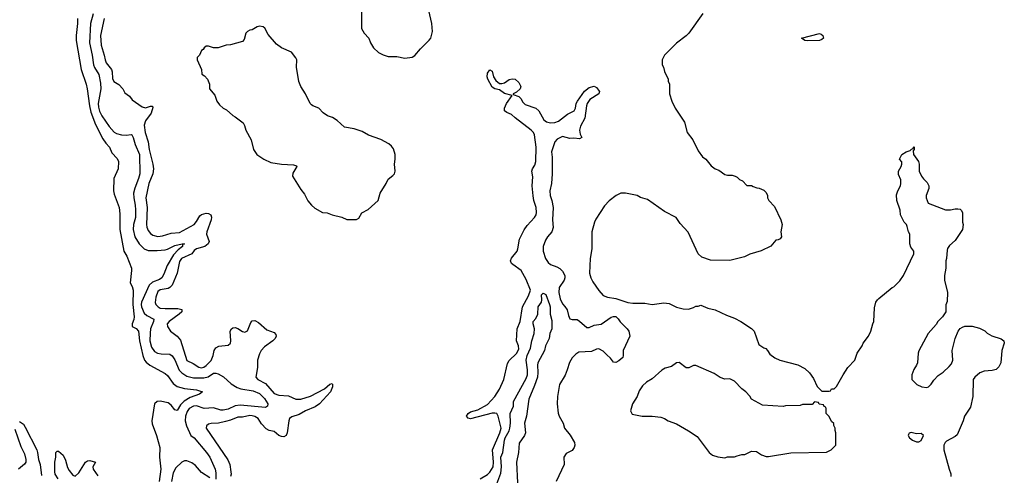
# Model space of a CAD drawing. Header units: inches. Extents: x 1934316 to 2140091, y 524953 to 667329.
# Tile 324 of 384: x 2092911 to 2101035, y 564180 to 567942. Entities that reach past the tile are written whole.
import ezdxf

# ---------------------------------------------------------------- set-up
doc = ezdxf.new("R2010")
doc.units = ezdxf.units.IN
doc.header["$MEASUREMENT"] = 0
doc.layers.add('C0596', color=7, linetype='Continuous')
doc.layers.add('C1506', color=7, linetype='Continuous')

msp = doc.modelspace()

# ---------------------------------------------------------------- linework, layer by layer
at = {"layer": 'C0596', "color": 5}
for points, elevation in [([(2095731.3, 568010), (2095732, 567870), (2095752, 567830), (2095791.3, 567790), (2095804.7, 567750), (2095831.3, 567710), (2095871.1, 567671.1), (2095910, 567651.3), (2095950, 567638), (2096023.1, 567636.9), (2096090, 567624.7), (2096150, 567631.3), (2096170, 567644.7), (2096218, 567702), (2096290, 567772), (2096302, 567790), (2096316.5, 567843.5), (2096312.7, 567910), (2096269.3, 568089.3)], 180), ([(2093387.3, 567950), (2093389.3, 567910), (2093375.9, 567810), (2093375.9, 567770), (2093417.6, 567530), (2093459.4, 567410), (2093468.4, 567371.6), (2093486.1, 567230), (2093497.5, 567177.5), (2093537.4, 567077.4), (2093598.2, 566958.2), (2093621.2, 566921.2), (2093653, 566890), (2093670, 566842), (2093714.7, 566794.7), (2093725.3, 566770), (2093722.8, 566710), (2093687.6, 566630), (2093684.6, 566530), (2093690, 566500.5), (2093732.8, 566390), (2093738.1, 566338.1), (2093736.6, 566210), (2093769.2, 566030), (2093795.3, 565990), (2093832.7, 565890), (2093834.9, 565870), (2093821.3, 565770), (2093838.2, 565738.2), (2093847.8, 565707.8), (2093843.9, 565590), (2093856.3, 565490), (2093853.9, 565466.1), (2093838.3, 565430), (2093838.5, 565410), (2093871.7, 565391.7), (2093891.9, 565370), (2093900.1, 565290), (2093926.7, 565170), (2093941.6, 565130), (2093953.8, 565113.8), (2093985.5, 565090), (2094110, 565022.2), (2094130, 565005.3), (2094177.1, 564937.1), (2094210, 564914.3), (2094270, 564896.6), (2094370, 564887.4), (2094418.8, 564870), (2094394.8, 564850), (2094316.9, 564823.1), (2094266.9, 564793.1), (2094237.7, 564762.3), (2094210, 564715.4), (2094190, 564721), (2094160.4, 564760.4), (2094137.4, 564777.4), (2094070, 564793.3), (2094045.5, 564790), (2094024.5, 564770), (2094000.9, 564630), (2094004.8, 564604.8), (2094040.9, 564510), (2094066.2, 564410), (2094065.2, 564330), (2094076.9, 564230), (2094062.2, 564130)], 120), ([(2093516.1, 567990), (2093496.6, 567910), (2093486.7, 567750), (2093509.6, 567650), (2093520.6, 567570), (2093527.9, 567547.9), (2093563.7, 567490), (2093577.2, 567417.2), (2093580.3, 567370), (2093557.6, 567250), (2093560.2, 567220.2), (2093570, 567186), (2093590, 567148.1), (2093650, 567059.8), (2093690, 567013.3), (2093710, 567002), (2093750, 566990.1), (2093790, 566988.4), (2093830, 566994.3), (2093836.1, 566990), (2093847, 566970), (2093863.7, 566910), (2093899.8, 566830), (2093902.9, 566670), (2093892.4, 566630), (2093859.8, 566550), (2093850.7, 566509.3), (2093852.3, 566470), (2093864.7, 566410), (2093867.1, 566372.9), (2093865.4, 566310), (2093851.4, 566250), (2093847.7, 566210), (2093861.9, 566150), (2093896.3, 566090), (2093937.8, 566050), (2093970, 566037.5), (2094044.3, 566035.7), (2094110, 566041.1), (2094130, 566046.2), (2094190, 566077.2), (2094251.5, 566091.5), (2094271, 566090), (2094254, 566086), (2094253.4, 566070), (2094217.7, 566042.3), (2094180.5, 565999.5), (2094127.8, 565912.2), (2094100.3, 565839.7), (2094083.5, 565810), (2094064.3, 565795.7), (2094006.5, 565773.5), (2093980.3, 565750), (2093916.7, 565610), (2093913.8, 565590), (2093917.1, 565570), (2093938.3, 565518.3), (2093959, 565499), (2094019.1, 565470), (2094015.7, 565450), (2093991.4, 565390), (2093986.5, 565353.5), (2093984.3, 565290), (2093998.6, 565238.6), (2094023.3, 565203.3), (2094048.8, 565188.8), (2094077.9, 565182.1), (2094150, 565179.7), (2094170, 565166), (2094190, 565134.7), (2094227.7, 565047.7), (2094250, 565025.3), (2094290, 565000.1), (2094344.6, 564984.6), (2094430, 564984.1), (2094465.3, 564994.7), (2094510, 565022.6), (2094530, 565023.3), (2094550, 565016.9), (2094594, 564994), (2094655.9, 564935.9), (2094706, 564906), (2094735.5, 564895.5), (2094837.6, 564877.6), (2094890, 564854.8), (2094930, 564815.2), (2094959.5, 564770), (2094956.3, 564750), (2094939, 564741), (2094730, 564760.8), (2094690, 564753.2), (2094630, 564726.6), (2094590, 564717.4), (2094570, 564718.5), (2094510, 564736.4), (2094431.8, 564731.8), (2094370, 564752.9), (2094345.3, 564750), (2094310, 564731.4), (2094291.7, 564708.3), (2094280.2, 564670), (2094277.6, 564630), (2094287.8, 564587.8), (2094323.6, 564510), (2094350.6, 564490.6), (2094452.1, 564370), (2094478.9, 564330), (2094524, 564230), (2094530, 564202), (2094530, 564149.3)], 140), ([(2093608, 567950), (2093576.6, 567810), (2093583.4, 567730), (2093608.7, 567650), (2093615, 567610), (2093625.5, 567585.5), (2093668.9, 567530), (2093674.5, 567510), (2093676.8, 567456.8), (2093687.9, 567430), (2093730, 567406), (2093760.9, 567370), (2093778, 567338), (2093817.4, 567310), (2093839.8, 567279.8), (2093921.5, 567221.5), (2093950, 567212.7), (2093990, 567228), (2094006.6, 567226.6), (2094010, 567218), (2093996.4, 567170), (2093950, 567106), (2093938.4, 567070), (2093946.5, 567010), (2093972, 566932), (2093978.9, 566870), (2094008.9, 566750), (2094014, 566710), (2094009, 566670), (2093977.7, 566590), (2093950.6, 566470.6), (2093962.7, 566390), (2093957.3, 566250), (2093959, 566230), (2093970, 566200.7), (2093990, 566176.8), (2094010, 566162.7), (2094050, 566151.3), (2094090, 566158), (2094161.2, 566178.8), (2094230, 566185), (2094350, 566249.5), (2094370, 566274.4), (2094397.7, 566322.3), (2094410, 566334.2), (2094450, 566345.7), (2094470, 566342.2), (2094487.6, 566330), (2094492.6, 566312.6), (2094490.1, 566290), (2094453.8, 566190), (2094453.4, 566170), (2094473.2, 566110), (2094465.8, 566090), (2094437.6, 566070), (2094368.7, 566051.3), (2094350, 566036.1), (2094330, 566009.1), (2094247, 565970), (2094230, 565944.7), (2094210.6, 565850), (2094169.3, 565750.7), (2094150.5, 565729.5), (2094137, 565723), (2094069.2, 565710.8), (2094050, 565697.7), (2094033.8, 565650), (2094028.2, 565608.2), (2094035.3, 565590), (2094053.1, 565570), (2094070, 565561.3), (2094110, 565556.2), (2094216.8, 565556.8), (2094248.2, 565550), (2094248.2, 565530), (2094227.7, 565510), (2094145.2, 565450), (2094129.2, 565430), (2094130.3, 565410), (2094154.4, 565370), (2094210, 565328.8), (2094236.9, 565296.9), (2094290, 565129), (2094343.7, 565103.7), (2094390, 565072.9), (2094410, 565069), (2094430, 565072.9), (2094450, 565086.3), (2094490, 565127.7), (2094508.7, 565168.7), (2094515.6, 565210), (2094530, 565233), (2094553.9, 565246.1), (2094630, 565253.7), (2094649.8, 565270), (2094652.7, 565290), (2094646.3, 565370), (2094657.6, 565390), (2094670, 565398.6), (2094690, 565400.1), (2094710, 565392.4), (2094750, 565366.3), (2094770, 565362.3), (2094790, 565374), (2094816.9, 565443.1), (2094830, 565456.5), (2094850, 565459.7), (2094882, 565442), (2094950, 565381.6), (2095010, 565358), (2095023.6, 565343.6), (2095026.7, 565330), (2095018, 565310), (2094999.7, 565290), (2094930, 565240.2), (2094904.3, 565210), (2094890, 565183.5), (2094872.8, 565130), (2094872.2, 565070), (2094858.8, 564990), (2094874.6, 564970), (2094938.7, 564938.7), (2095010, 564855.5), (2095050, 564840.8), (2095130, 564837.8), (2095190, 564810.2), (2095230, 564810.1), (2095310, 564833.2), (2095425.6, 564894.4), (2095470, 564933.6), (2095490, 564937.1), (2095493.1, 564933.1), (2095491.6, 564910), (2095475.3, 564870), (2095386, 564770), (2095350, 564746.5), (2095270, 564713.7), (2095216.5, 564683.5), (2095155.8, 564664.2), (2095138.1, 564650), (2095130.7, 564630), (2095118.4, 564530), (2095109.6, 564510.4), (2095090, 564499.2), (2095070, 564499.9), (2095050, 564509.9), (2095010, 564541.7), (2094970, 564551), (2094945.2, 564565.2), (2094905.4, 564605.4), (2094877.4, 564650), (2094850, 564666.5), (2094830, 564672.3), (2094810, 564674.3), (2094750, 564661), (2094710, 564660.3), (2094650, 564634.6), (2094610, 564623.5), (2094550.3, 564609.7), (2094490, 564608.6), (2094470, 564603.1), (2094453.7, 564590), (2094449.3, 564570), (2094628.6, 564308.6), (2094644.5, 564270), (2094653.5, 564210), (2094655.7, 564190), (2094651.3, 564170)], 160), ([(2098547.1, 567992.9), (2098430.6, 567829.4), (2098410, 567808.7), (2098330, 567748.7), (2098231.3, 567650), (2098211.3, 567610), (2098212, 567570), (2098222, 567550), (2098230, 567514), (2098262, 567450), (2098262, 567430), (2098271.2, 567411.1), (2098271.3, 567330), (2098291.3, 567270), (2098318, 567210), (2098395.9, 567095.9), (2098419.1, 567010), (2098464, 566950), (2098510, 566858), (2098546, 566810), (2098571.3, 566790), (2098615.3, 566735.3), (2098650, 566711.3), (2098679.8, 566699.8), (2098730, 566664.7), (2098750, 566658), (2098790, 566658), (2098814, 566650), (2098830, 566642), (2098850, 566622), (2098874, 566610), (2098910, 566574), (2098950, 566574), (2098963.6, 566563.6), (2098992.7, 566552.7), (2099011.6, 566551.6), (2099050, 566534), (2099070, 566514), (2099082, 566490), (2099082, 566470), (2099092, 566450), (2099139.8, 566399.8), (2099191, 566290), (2099202.8, 566250), (2099190.8, 566190), (2099196, 566150), (2099186.8, 566133.2), (2099170, 566124), (2099150, 566122), (2099107.3, 566072.7), (2099027.9, 566032.1), (2098934.6, 566005.4), (2098890, 565983.7), (2098770, 565953.2), (2098610, 565955.3), (2098540.2, 565980.2), (2098510, 566008), (2098426.3, 566186.3), (2098360.2, 566260.2), (2098328.7, 566310), (2098230, 566357.2), (2098090, 566456), (2098033.6, 566473.6), (2098006, 566490), (2097910, 566509), (2097870, 566508.7), (2097832, 566490), (2097773.7, 566446.3), (2097735.9, 566404.1), (2097664.7, 566295.3), (2097654, 566270), (2097633, 566190), (2097630.6, 566050), (2097617.1, 565970), (2097612.4, 565850), (2097623, 565810), (2097638.8, 565778.8), (2097690, 565706), (2097725.8, 565665.8), (2097762, 565650), (2097830, 565639.5), (2097930, 565608), (2097970, 565601.5), (2098070, 565601.5), (2098129.7, 565590.3), (2098224.9, 565604.9), (2098270, 565599.1), (2098330, 565568), (2098385.6, 565554.4), (2098430, 565551), (2098470, 565564.7), (2098490, 565578), (2098510, 565578), (2098530, 565584.7), (2098590, 565561), (2098650, 565546), (2098743.4, 565503.4), (2098810, 565478.8), (2098862, 565450), (2098950, 565391.3), (2098970.7, 565370.7), (2099010, 565261), (2099050, 565232), (2099066, 565226), (2099082, 565210), (2099099.6, 565179.6), (2099142, 565150), (2099182, 565130), (2099330, 565093.4), (2099390, 565062.8), (2099427.1, 565027.1), (2099459.8, 564979.8), (2099490, 564914), (2099530, 564874), (2099590, 564874), (2099602, 564878), (2099610, 564894), (2099630, 564894), (2099650, 564914), (2099704, 565010), (2099744, 565070), (2099802, 565130), (2099822, 565190), (2099861.2, 565250), (2099869.5, 565270.5), (2099913.2, 565330), (2099932.7, 565370), (2099949, 565430), (2099959, 565450), (2099963.1, 565563.1), (2099975.3, 565610), (2099988.7, 565630), (2100000, 565639.4)], 180), ([(2096711.1, 564150), (2096770, 564187.7), (2096790, 564206.4), (2096816.7, 564250), (2096819.7, 564290), (2096811.3, 564390), (2096873.7, 564530), (2096883, 564570), (2096859.9, 564670), (2096847.3, 564690), (2096830, 564694.6), (2096810, 564692.4), (2096630, 564647), (2096611.7, 564651.7), (2096598, 564670), (2096611, 564690), (2096630, 564704.5), (2096690, 564720.8), (2096770, 564763.6), (2096832.1, 564830), (2096870, 564891.8), (2096905.3, 564970), (2096936.2, 565103.8), (2096950, 565127.3), (2097010, 565187.2), (2097030, 565223), (2097027.9, 565250), (2097010.5, 565290), (2097014.7, 565390), (2097041.5, 565450), (2097060.2, 565570), (2097110, 565662.3), (2097124.7, 565710), (2097090, 565797.2), (2097049.9, 565870), (2096979.3, 565919.3), (2096968.2, 565930), (2096961.3, 565950), (2096967.9, 565972.1), (2097014.5, 566030), (2097022.1, 566050), (2097035.8, 566130), (2097074.5, 566205.5), (2097097.7, 566242.4), (2097157.7, 566310), (2097171.4, 566330), (2097176, 566350), (2097171.9, 566390), (2097153.2, 566450), (2097147.1, 566487.1), (2097140.6, 566570), (2097144.8, 566644.8), (2097137.3, 566690), (2097140.8, 566710), (2097160.4, 566739.6), (2097169.1, 566770.9), (2097171.2, 566890), (2097159.4, 566990), (2097150.3, 567010.3), (2097130.6, 567030.6), (2097000.3, 567130), (2096970, 567158.9), (2096930, 567176), (2096909.7, 567190), (2096909.7, 567210), (2096927.2, 567250), (2096974.6, 567314.6), (2096910, 567333.3), (2096870, 567363.5), (2096830, 567371.1), (2096810, 567385.3), (2096774.7, 567450), (2096768.2, 567470), (2096770, 567501), (2096790, 567527.3), (2096810, 567517.3), (2096820.8, 567470), (2096838.9, 567438.9), (2096870, 567415.9), (2096890, 567415), (2096910, 567420.2), (2096950, 567449.1), (2096974, 567454), (2096998.8, 567450), (2097030, 567424.4), (2097046.9, 567390), (2097039.7, 567370), (2097010, 567342.4), (2096982.8, 567330), (2096983.5, 567323.5), (2097030, 567307.9), (2097046.9, 567290), (2097061, 567261), (2097082.3, 567242.3), (2097170.2, 567210), (2097193.1, 567190), (2097235.7, 567115.7), (2097258.5, 567098.5), (2097290, 567088.9), (2097327.7, 567092.3), (2097356.6, 567103.4), (2097430, 567162.8), (2097486.6, 567190), (2097496.5, 567210), (2097503.7, 567250), (2097514, 567270), (2097570, 567350.4), (2097610, 567382.4), (2097651.7, 567391.7), (2097670, 567380.7), (2097694, 567350), (2097688.4, 567330), (2097616.1, 567283.9), (2097593, 567250), (2097586.6, 567230), (2097572.6, 567127.4), (2097538.1, 567061.9), (2097530.2, 567030.2), (2097535.3, 566995.3), (2097548.4, 566970), (2097530, 566957.7), (2097482.8, 566962.8), (2097450, 566960.8), (2097390, 566976.1), (2097344.9, 566955.1), (2097326.5, 566933.5), (2097300.1, 566850), (2097305.7, 566805.7), (2097304.7, 566670), (2097299.6, 566590), (2097286.1, 566530), (2097288.6, 566490), (2097302.1, 566450), (2097312.1, 566390), (2097308.4, 566290), (2097313.1, 566226.9), (2097301.1, 566190), (2097266.2, 566150), (2097250, 566121.1), (2097231, 566070), (2097229.7, 566030), (2097250, 565970.3), (2097270, 565937.7), (2097290, 565920.7), (2097341.9, 565901.9), (2097367.4, 565887.4), (2097390, 565864.6), (2097408.7, 565830), (2097409.2, 565810), (2097402.1, 565790), (2097362, 565730), (2097359.3, 565690), (2097370, 565638), (2097390, 565596.3), (2097410, 565574.9), (2097427, 565547), (2097438.5, 565498.5), (2097450, 565471.5), (2097470, 565465.6), (2097510, 565465.5), (2097530, 565453.7), (2097590, 565400.8), (2097610, 565401.2), (2097650, 565420.6), (2097710, 565428.9), (2097790, 565486), (2097810, 565491.3), (2097830, 565490.2), (2097850, 565472.7), (2097866.5, 565446.5), (2097924.4, 565390), (2097936.3, 565370), (2097944.9, 565330), (2097890.8, 565210), (2097891, 565170), (2097886.2, 565153.8), (2097855.6, 565124.4), (2097830, 565111.1), (2097810, 565113.7), (2097786.2, 565146.2), (2097756.2, 565176.2), (2097724.3, 565204.3), (2097690, 565224.7), (2097670, 565223), (2097630, 565203.8), (2097523.2, 565196.7), (2097499.5, 565180.5), (2097470.7, 565149.3), (2097447.2, 565112.8), (2097429.3, 565050), (2097412, 565008), (2097366, 564930), (2097348.2, 564830), (2097345.3, 564770), (2097354, 564694), (2097362, 564670), (2097394.6, 564610), (2097405.3, 564570), (2097451.6, 564511.6), (2097488.7, 564450), (2097491.1, 564430), (2097486.7, 564410), (2097470, 564385.5), (2097420.8, 564359.2), (2097401, 564330), (2097402.9, 564270), (2097338, 564130)], 160), ([(2096846.5, 564110), (2096881.1, 564198.9), (2096885.1, 564250), (2096881.8, 564330), (2096896.3, 564370), (2096910.6, 564470), (2096917, 564490), (2096950, 564547.5), (2096955.7, 564570), (2096960.5, 564610), (2096958.3, 564690), (2096985.1, 564750), (2096986.4, 564790), (2097090, 564979), (2097101, 565010), (2097101.9, 565050), (2097090.7, 565130), (2097098.5, 565170), (2097126, 565230), (2097135.4, 565290), (2097154.9, 565350), (2097158.8, 565390), (2097147.6, 565430), (2097148.6, 565450), (2097170, 565476), (2097186.5, 565510), (2097189.8, 565570), (2097215, 565610), (2097219.8, 565630), (2097216.4, 565670), (2097230, 565683.6), (2097252, 565672), (2097282.9, 565590), (2097287.2, 565570), (2097286.6, 565510), (2097302.4, 565457.6), (2097302.8, 565390), (2097284, 565350), (2097280.7, 565310), (2097250, 565249.4), (2097240.7, 565210), (2097186, 565110), (2097182, 565090), (2097185.4, 565030), (2097182, 564990), (2097158.8, 564921.2), (2097112, 564810), (2097093.4, 564670), (2097075.7, 564610), (2097083.3, 564530), (2097075.4, 564510), (2097033.2, 564446.8), (2097027.6, 564370), (2097008.8, 564290), (2097018, 564118)], 140), ([(2092910, 564626), (2092941.6, 564601.6), (2092957.5, 564577.5), (2093052, 564390), (2093058.9, 564370), (2093066.8, 564310), (2093079.3, 564270), (2093090, 564177.6)], 80), ([(2092870, 564560.3), (2092919.3, 564419.3), (2092950, 564358.3), (2092962.8, 564310), (2092961.3, 564290), (2092950, 564272.3), (2092900.7, 564230)], 60), ([(2093227.6, 564150), (2093204.5, 564190), (2093202, 564210), (2093201.2, 564290), (2093208.6, 564330), (2093209.7, 564370), (2093221.4, 564378.6), (2093230, 564380.9), (2093270, 564347.1), (2093290, 564306.7), (2093305.8, 564245.8), (2093319.2, 564219.2), (2093350, 564180.4), (2093370, 564172.2), (2093398.3, 564201.7), (2093454.8, 564290), (2093470, 564298.7), (2093490, 564301.7), (2093536.5, 564290), (2093515.4, 564250), (2093517.6, 564230), (2093556.4, 564176.4)], 80), ([(2094479.8, 564159.8), (2094410, 564203.8), (2094361, 564261), (2094330, 564283.4), (2094290, 564300.9), (2094270, 564299.1), (2094250, 564287.7), (2094198.1, 564241.9), (2094178.2, 564201.8), (2094163.1, 564130)], 140)]:
    msp.add_lwpolyline(points, dxfattribs=dict(at, elevation=elevation))
at = {"layer": 'C0596', "color": 5, "elevation": 180}
for points in [[(2094890, 567889.3), (2094870, 567882.7), (2094830, 567857.2), (2094810, 567855.1), (2094790, 567845.2), (2094777.3, 567830), (2094762.8, 567777.2), (2094750, 567762), (2094650, 567735.3), (2094614, 567730), (2094550, 567708.7), (2094510, 567709), (2094470, 567722), (2094450, 567722), (2094432, 567710), (2094423.6, 567696.4), (2094410, 567686), (2094394, 567650), (2094374, 567630), (2094374, 567610), (2094411.1, 567531.1), (2094412.7, 567492.7), (2094436.9, 567476.9), (2094462, 567450), (2094478, 567410), (2094478, 567370), (2094519.8, 567319.8), (2094538, 567270), (2094559.8, 567239.8), (2094590, 567211.3), (2094616.8, 567196.8), (2094670.7, 567150.7), (2094690, 567141), (2094756, 567090), (2094767.1, 567067.1), (2094776, 567030), (2094821, 566950), (2094841, 566870), (2094866.8, 566830), (2094924.7, 566790), (2094983.4, 566763.4), (2095070, 566748), (2095170, 566742.8), (2095194.9, 566734.9), (2095198.8, 566730), (2095164.1, 566675.9), (2095162, 566650), (2095230, 566541), (2095261.4, 566501.4), (2095287.5, 566447.5), (2095318, 566410), (2095345.2, 566385.2), (2095410, 566351), (2095447.1, 566347.1), (2095490, 566331), (2095570, 566311), (2095610, 566291.3), (2095690, 566291.3), (2095710, 566302), (2095733.6, 566346.4), (2095785.6, 566374.4), (2095869, 566450), (2095886.6, 566510), (2095934.5, 566590), (2095950, 566626), (2095990, 566654.8), (2096002.7, 566670), (2096009.4, 566690), (2096002.7, 566750), (2096009, 566790), (2096009.2, 566830), (2095994.2, 566874.2), (2095978.4, 566898.4), (2095957, 566917), (2095890, 566952.7), (2095789.6, 566989.6), (2095738, 567018), (2095670, 567039.3), (2095590, 567054), (2095529.3, 567109.3), (2095492.9, 567132.9), (2095450, 567148.7), (2095413.6, 567173.6), (2095378, 567210), (2095330, 567229.2), (2095318.6, 567238.6), (2095309, 567250), (2095269.4, 567329.4), (2095229.5, 567389.5), (2095214, 567430), (2095194, 567550), (2095199, 567610), (2095190, 567628), (2095152.5, 567672.5), (2095070, 567709.2), (2095030, 567739), (2094960.2, 567820.2), (2094932.5, 567872.5), (2094921.2, 567881.2)], [(2099410, 567766), (2099388, 567770), (2099362, 567790), (2099510, 567826.8), (2099522.8, 567822.8), (2099538, 567810), (2099542.8, 567790), (2099530, 567777.2), (2099510, 567769.4)], [(2098352.9, 565112.9), (2098330, 565108.7), (2098290, 565079), (2098235.3, 565064.7), (2098210, 565048.7), (2098130, 564978), (2098082, 564950), (2098050, 564918), (2098022, 564878), (2098004.7, 564830), (2097966, 564770), (2097952, 564712), (2097965.4, 564685.4), (2098047.9, 564667.9), (2098130, 564667.7), (2098199.9, 564659.9), (2098230.6, 564650.6), (2098262, 564630), (2098330, 564604), (2098430, 564546.8), (2098499.9, 564499.9), (2098601, 564370), (2098627.5, 564347.5), (2098671.6, 564331.6), (2098730, 564324.7), (2098751.6, 564331.6), (2098810, 564332), (2098830, 564342), (2098870, 564352), (2098892.7, 564352.7), (2098950, 564381), (2098990, 564376), (2099032, 564350), (2099070, 564336), (2099090, 564334.8), (2099273.6, 564366.4), (2099567.3, 564372.7), (2099606, 564390), (2099646, 564430), (2099646, 564530), (2099638, 564550), (2099638, 564570), (2099627.3, 564592.7), (2099627.3, 564607.3), (2099610, 564626), (2099590, 564666), (2099566, 564690), (2099566, 564730), (2099562, 564742), (2099547.3, 564747.3), (2099542, 564762), (2099507.3, 564767.3), (2099502, 564782), (2099470, 564786), (2099450, 564766), (2099370, 564766), (2099350, 564758), (2099230, 564755.3), (2099210, 564748), (2099040.4, 564760.4), (2098948.8, 564808.9), (2098934.6, 564834.6), (2098902, 564870), (2098870, 564895.3), (2098810, 564958), (2098770, 564978), (2098730, 564975.3), (2098690, 564989), (2098640.2, 565020.2), (2098490, 565088), (2098470, 565088), (2098431.2, 565068.9), (2098410, 565068.7)]]:
    msp.add_lwpolyline(points, close=True, dxfattribs=at)
at = {"layer": 'C1506', "color": 5, "elevation": 180}
msp.add_lwpolyline([(2100000, 565639.4), (2100108.7, 565730), (2100124, 565736), (2100173.6, 565786.4), (2100202, 565830), (2100288, 566010), (2100288, 566030), (2100264.7, 566064.7), (2100255.3, 566090), (2100254, 566170), (2100244, 566190), (2100234.6, 566234.6), (2100228, 566250), (2100208, 566270), (2100178, 566330), (2100175.3, 566370), (2100148.7, 566450), (2100144.7, 566495.3), (2100155.3, 566530), (2100178, 566570), (2100182, 566590), (2100180.4, 566620.4), (2100163.1, 566663.1), (2100162, 566690), (2100184, 566730), (2100188.4, 566748.4), (2100188, 566768), (2100169, 566790), (2100188, 566830), (2100226, 566850), (2100259, 566861), (2100270, 566874), (2100282, 566878), (2100286, 566890), (2100291.6, 566891.6), (2100291.3, 566870), (2100282, 566858), (2100284.7, 566830), (2100326, 566770), (2100331.2, 566748.9), (2100331.3, 566690), (2100351.3, 566650), (2100367.1, 566627.1), (2100397.3, 566597.3), (2100410.8, 566570), (2100410.9, 566549.1), (2100391.3, 566490), (2100391.3, 566470), (2100407.1, 566427.1), (2100550, 566371), (2100590, 566371), (2100630, 566381), (2100650, 566381), (2100670, 566378), (2100678, 566370), (2100690.8, 566350), (2100690.9, 566270.9), (2100696, 566250), (2100691, 566210), (2100630, 566118), (2100583.5, 566076.5), (2100566.4, 566053.6), (2100562, 566038), (2100558, 565970), (2100552, 565950), (2100551.3, 565890), (2100541, 565830), (2100541, 565790), (2100566, 565690), (2100563.6, 565616.4), (2100551.6, 565588.4), (2100551.3, 565530), (2100524.7, 565490), (2100486, 565450), (2100473.7, 565426.3), (2100406.8, 565350), (2100330.7, 565209.3), (2100324, 565190), (2100318, 565110), (2100310.7, 565089.3), (2100287.1, 565052.9), (2100271.3, 565010), (2100272, 564970), (2100312, 564930), (2100354, 564910), (2100394.6, 564905.4), (2100410, 564912), (2100430, 564932), (2100452.9, 564967.1), (2100490, 565004.7), (2100530, 565031.3), (2100580.2, 565079.8), (2100599.3, 565100.7), (2100609, 565130), (2100605.2, 565210), (2100629.4, 565310.6), (2100655.3, 565370), (2100670, 565391.3), (2100690, 565404.7), (2100710, 565411.3), (2100768.8, 565411.1), (2100830, 565396), (2100873.7, 565373.7), (2100894.4, 565354.4), (2100930.9, 565330.9), (2101010, 565306), (2101031.3, 565290), (2101034.8, 565270), (2101014.8, 565210), (2101006, 565110), (2100990, 565075.3), (2100966.4, 565053.6), (2100933.7, 565046.3), (2100870, 565041.2), (2100833.7, 565026.3), (2100791.3, 564990), (2100778, 564970), (2100776.3, 564830), (2100757.2, 564742.8), (2100706.4, 564670), (2100695.8, 564630), (2100644.7, 564515.3), (2100630, 564500.9), (2100558.8, 564461.2), (2100546, 564450), (2100534.8, 564430), (2100536, 564390), (2100578.8, 564230), (2100593.2, 564193.2), (2100594.8, 564170)], dxfattribs=at)
msp.add_lwpolyline([(2100266, 564534), (2100251, 564529), (2100243.5, 564516.5), (2100241, 564510), (2100253.4, 564490), (2100278, 564470), (2100310, 564456.9), (2100330, 564457), (2100350, 564468), (2100369.3, 564510), (2100350, 564526.6), (2100310, 564523.7)], close=True, dxfattribs=at)

doc.saveas('drawing.dxf')
